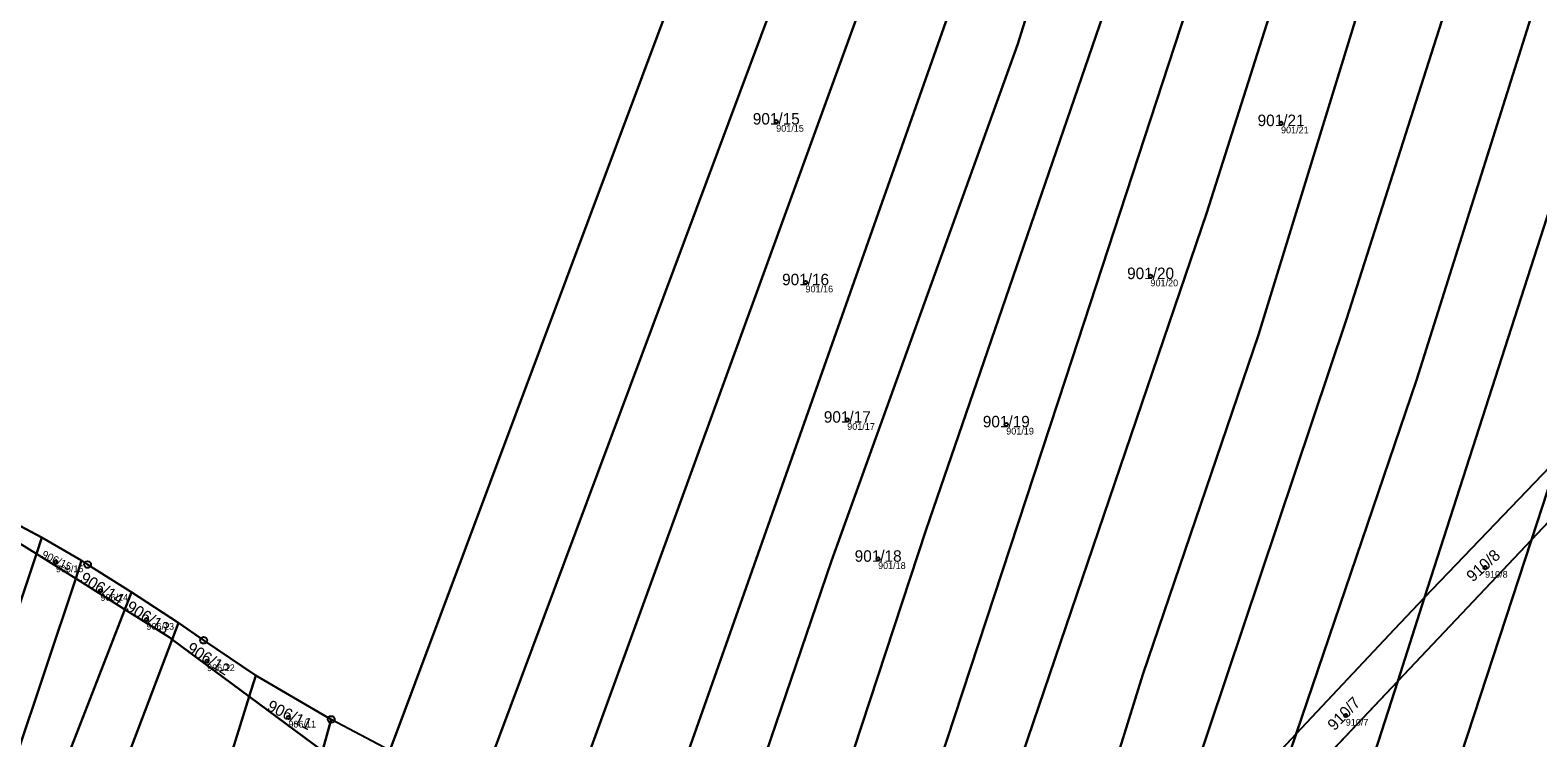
# Model space of a CAD drawing. Extents: x -603967 to -594699, y -1179315 to -1165625.
# Drawn here: x -597028 to -596804.7, y -1171585.8 to -1171481.1 of the extents above; entities that cross this region are included whole.
import ezdxf

# ---------------------------------------------------------------- set-up
doc = ezdxf.new("R2010")
doc.units = 0
for name, color, linetype in [('Definiční body', 7, 'Continuous'), ('Hranice parcel', 7, 'Continuous'), ('Parcelní čísla', 7, 'Continuous'), ('Polygon ku', 7, 'Continuous'), ('Polygon parcely', 7, 'Continuous'), ('Značky bodu BP', 7, 'Continuous')]:
    doc.layers.add(name, color=color, linetype=linetype)

msp = doc.modelspace()

# ---------------------------------------------------------------- linework, layer by layer
at = {"layer": 'Definiční body'}
for centre in [(-596917.48, -1171494.60994), (-596842.71, -1171494.83994), (-596913.14, -1171518.39994), (-596862.04, -1171517.48994), (-596906.96, -1171538.74994), (-596883.41, -1171539.43994), (-596902.39, -1171559.33994), (-597024.17, -1171559.81994), (-596812.49, -1171560.63994), (-597017.55, -1171564.05994), (-597010.75, -1171568.33994), (-597001.77, -1171574.46994), (-596989.73, -1171582.81994), (-596833.12, -1171582.53994)]:
    msp.add_circle(centre, 0.25, dxfattribs=at)
at = {"layer": 'Hranice parcel'}
for p, q in [((-596805.62, -1171556.51), (-596785.27, -1171535)), ((-596821.45, -1171565.08), (-596801.66, -1171544.41)), ((-596805.62, -1171556.51), (-596801.66, -1171544.41)), ((-597036.92, -1171550.53), (-597026.26, -1171556.16)), ((-597026.26, -1171556.16), (-597027.05, -1171558.6)), ((-597026.26, -1171556.16), (-597020.36, -1171559.59)), ((-596832.15, -1171637.54), (-596805.62, -1171556.51)), ((-596825.43, -1171577.45), (-596805.62, -1171556.51)), ((-597027.05, -1171558.6), (-597021.22, -1171562.26)), ((-597020.36, -1171559.59), (-597021.22, -1171562.26)), ((-597020.36, -1171559.59), (-597019.47, -1171560.18)), ((-597019.47, -1171560.18), (-597012.97, -1171564.28)), ((-597021.22, -1171562.26), (-597013.97, -1171566.81)), ((-597012.97, -1171564.28), (-597013.97, -1171566.81)), ((-597012.97, -1171564.28), (-597006.03, -1171568.8)), ((-596825.43, -1171577.45), (-596821.45, -1171565.08)), ((-597006.03, -1171568.8), (-597006.95, -1171571.27)), ((-597006.03, -1171568.8), (-597002.28, -1171571.39)), ((-597006.95, -1171571.27), (-596995.55, -1171579.73)), ((-597002.28, -1171571.39), (-596994.55, -1171576.59)), ((-596994.55, -1171576.59), (-596995.55, -1171579.73)), ((-596994.55, -1171576.59), (-596983.38, -1171583.1)), ((-596844.76, -1171597.88), (-596825.43, -1171577.45)), ((-596844.1, -1171635.5), (-596825.43, -1171577.45)), ((-596995.55, -1171579.73), (-596984.7, -1171587.77)), ((-596983.38, -1171583.1), (-596984.7, -1171587.77)), ((-596974.71, -1171587.69), (-596983.38, -1171583.1)), ((-596860.98, -1171607.1), (-596840.46, -1171585.24)), ((-596844.76, -1171597.88), (-596840.46, -1171585.24))]:
    msp.add_line(p, q, dxfattribs=at)
for points in [[(-596974.71, -1171587.69), (-596922.48, -1171448.18), (-596890.56, -1171349.68)], [(-596961.71, -1171594.26), (-596911.6, -1171460.15), (-596879.22, -1171355.86)], [(-596949.71, -1171600.56), (-596899.35, -1171462.18), (-596867.78, -1171362.1)], [(-596937.3, -1171607.07), (-596889.39, -1171471.38), (-596857.48, -1171367.72)], [(-596927.24, -1171612.34), (-596909.31, -1171559.64), (-596881.76, -1171483.24), (-596847.14, -1171373.36)], [(-596915.51, -1171616.54), (-596895.29, -1171555.01), (-596864.77, -1171466.25), (-596836.06, -1171379.4)], [(-596903.62, -1171620.8), (-596901.66, -1171614.86), (-596874.58, -1171532.57), (-596826.21, -1171384.77)], [(-596893.03, -1171623.61), (-596853.7, -1171508.08), (-596816.22, -1171390.22)], [(-596877.93, -1171623.93), (-596863.18, -1171576.44), (-596846.05, -1171526.19), (-596819.78, -1171440.86), (-596805.99, -1171395.8)], [(-596860.98, -1171607.1), (-596833.03, -1171523.85), (-596794.15, -1171402.25)], [(-596840.46, -1171585.24), (-596822.63, -1171532.86), (-596783.3, -1171408.17)], [(-596821.45, -1171565.08), (-596801.93, -1171504.41), (-596773.62, -1171413.45)], [(-597046.42, -1171547.74), (-597029.5, -1171557.06), (-597027.05, -1171558.6)], [(-597027.05, -1171558.6), (-597047.54, -1171619.8), (-597105.68, -1171847.95), (-597143.39, -1171963.15), (-597164.05, -1172009.85), (-597255.79, -1172188.68)], [(-597021.22, -1171562.26), (-597039.25, -1171615.94), (-597065.62, -1171718.22), (-597100.21, -1171852.04), (-597132.1, -1171959.27), (-597245.04, -1172187.45)], [(-596840.46, -1171585.24), (-596825.89, -1171569.72), (-596821.45, -1171565.08)], [(-597013.97, -1171566.81), (-597028.81, -1171605.03), (-597044.51, -1171658.46), (-597092.29, -1171852.84), (-597128.03, -1171963.41), (-597154.74, -1172024.17), (-597237.43, -1172186.58)], [(-597013.97, -1171566.81), (-597007.41, -1171570.93), (-597006.95, -1171571.27)], [(-597006.95, -1171571.27), (-597024.45, -1171617.41), (-597038.78, -1171665.1), (-597085.56, -1171856.79), (-597102.27, -1171915.64), (-597114.86, -1171955.94)], [(-596995.55, -1171579.73), (-597014.12, -1171639.49), (-597042.48, -1171749.31), (-597091.57, -1171930.04), (-597131.31, -1172062.91), (-597161.2, -1172173.27)]]:
    msp.add_lwpolyline(points, dxfattribs=at)
at = {"layer": 'Polygon ku'}
msp.add_lwpolyline([(-596922.48, -1171448.18), (-596974.71, -1171587.69), (-596983.38, -1171583.1), (-596994.55, -1171576.59), (-597002.28, -1171571.39), (-597006.03, -1171568.8), (-597012.97, -1171564.28), (-597019.47, -1171560.18), (-597020.36, -1171559.59), (-597026.26, -1171556.16), (-597036.92, -1171550.53)], dxfattribs=at)
at = {"layer": 'Polygon parcely'}
for points in [[(-596890.56, -1171349.68), (-596922.48, -1171448.18), (-596974.71, -1171587.69), (-596961.71, -1171594.26), (-596911.6, -1171460.15), (-596879.22, -1171355.86)], [(-596879.22, -1171355.86), (-596911.6, -1171460.15), (-596961.71, -1171594.26), (-596949.71, -1171600.56), (-596899.35, -1171462.18), (-596867.78, -1171362.1)], [(-596937.3, -1171607.07), (-596889.39, -1171471.38), (-596857.48, -1171367.72), (-596867.78, -1171362.1), (-596899.35, -1171462.18), (-596949.71, -1171600.56)], [(-596857.48, -1171367.72), (-596889.39, -1171471.38), (-596937.3, -1171607.07), (-596927.24, -1171612.34), (-596909.31, -1171559.64), (-596881.76, -1171483.24), (-596847.14, -1171373.36)], [(-596915.51, -1171616.54), (-596895.29, -1171555.01), (-596864.77, -1171466.25), (-596836.06, -1171379.4), (-596847.14, -1171373.36), (-596881.76, -1171483.24), (-596909.31, -1171559.64), (-596927.24, -1171612.34)], [(-596874.58, -1171532.57), (-596826.21, -1171384.77), (-596836.06, -1171379.4), (-596864.77, -1171466.25), (-596895.29, -1171555.01), (-596915.51, -1171616.54), (-596903.62, -1171620.8), (-596901.66, -1171614.86)], [(-596853.7, -1171508.08), (-596816.22, -1171390.22), (-596826.21, -1171384.77), (-596874.58, -1171532.57), (-596901.66, -1171614.86), (-596903.62, -1171620.8), (-596900.51, -1171621.92), (-596893.27, -1171623.6), (-596893.03, -1171623.61)], [(-596863.18, -1171576.44), (-596846.05, -1171526.19), (-596819.78, -1171440.86), (-596805.99, -1171395.8), (-596816.22, -1171390.22), (-596853.7, -1171508.08), (-596893.03, -1171623.61), (-596885.97, -1171624.02), (-596878.78, -1171623.88), (-596877.93, -1171623.93)], [(-596875.17, -1171624.11), (-596871.13, -1171617.92), (-596860.98, -1171607.1), (-596833.03, -1171523.85), (-596794.15, -1171402.25), (-596805.99, -1171395.8), (-596819.78, -1171440.86), (-596846.05, -1171526.19), (-596863.18, -1171576.44), (-596877.93, -1171623.93)], [(-596840.46, -1171585.24), (-596822.63, -1171532.86), (-596783.3, -1171408.17), (-596794.15, -1171402.25), (-596833.03, -1171523.85), (-596860.98, -1171607.1)], [(-596821.45, -1171565.08), (-596801.93, -1171504.41), (-596773.62, -1171413.45), (-596783.3, -1171408.17), (-596822.63, -1171532.86), (-596840.46, -1171585.24), (-596825.89, -1171569.72)], [(-596821.45, -1171565.08), (-596801.66, -1171544.41), (-596793, -1171517.97), (-596763.61, -1171418.91), (-596773.62, -1171413.45), (-596801.93, -1171504.41)], [(-596805.62, -1171556.51), (-596785.27, -1171535), (-596781.24, -1171523.09), (-596801.66, -1171544.41)], [(-596820.41, -1171639.54), (-596796.18, -1171567.22), (-596785.27, -1171535), (-596805.62, -1171556.51), (-596832.15, -1171637.54), (-596830.89, -1171637.75), (-596822.5, -1171639.18)], [(-596805.62, -1171556.51), (-596801.66, -1171544.41), (-596821.45, -1171565.08), (-596825.43, -1171577.45)], [(-597126.6, -1171837.53), (-597161.74, -1171948.05), (-597201.49, -1172036.2), (-597284.9, -1172191.66), (-597266.17, -1172189.86), (-597255.79, -1172188.68), (-597164.05, -1172009.85), (-597143.39, -1171963.15), (-597105.68, -1171847.95), (-597047.54, -1171619.8), (-597027.05, -1171558.6), (-597029.5, -1171557.06), (-597046.42, -1171547.74), (-597088.6, -1171690.95)], [(-597046.42, -1171547.74), (-597029.5, -1171557.06), (-597027.05, -1171558.6), (-597026.26, -1171556.16), (-597036.92, -1171550.53), (-597045.88, -1171545.92)], [(-597027.05, -1171558.6), (-597021.22, -1171562.26), (-597020.36, -1171559.59), (-597026.26, -1171556.16)], [(-596832.15, -1171637.54), (-596805.62, -1171556.51), (-596825.43, -1171577.45), (-596844.1, -1171635.5), (-596842.36, -1171635.8), (-596837.06, -1171636.7)], [(-597255.79, -1172188.68), (-597245.04, -1172187.45), (-597132.1, -1171959.27), (-597100.21, -1171852.04), (-597065.62, -1171718.22), (-597039.25, -1171615.94), (-597021.22, -1171562.26), (-597027.05, -1171558.6), (-597047.54, -1171619.8), (-597105.68, -1171847.95), (-597143.39, -1171963.15), (-597164.05, -1172009.85)], [(-597021.22, -1171562.26), (-597013.97, -1171566.81), (-597012.97, -1171564.28), (-597019.47, -1171560.18), (-597020.36, -1171559.59)], [(-597132.1, -1171959.27), (-597245.04, -1172187.45), (-597237.43, -1172186.58), (-597154.74, -1172024.17), (-597128.03, -1171963.41), (-597092.29, -1171852.84), (-597044.51, -1171658.46), (-597028.81, -1171605.03), (-597013.97, -1171566.81), (-597021.22, -1171562.26), (-597039.25, -1171615.94), (-597065.62, -1171718.22), (-597100.21, -1171852.04)], [(-597013.97, -1171566.81), (-597007.41, -1171570.93), (-597006.95, -1171571.27), (-597006.03, -1171568.8), (-597012.97, -1171564.28)], [(-596825.43, -1171577.45), (-596821.45, -1171565.08), (-596825.89, -1171569.72), (-596840.46, -1171585.24), (-596844.76, -1171597.88)], [(-597044.51, -1171658.46), (-597092.29, -1171852.84), (-597128.03, -1171963.41), (-597154.74, -1172024.17), (-597237.43, -1172186.58), (-597228.78, -1172185.59), (-597148.72, -1172028.26), (-597114.86, -1171955.94), (-597102.27, -1171915.64), (-597085.56, -1171856.79), (-597038.78, -1171665.1), (-597024.45, -1171617.41), (-597006.95, -1171571.27), (-597007.41, -1171570.93), (-597013.97, -1171566.81), (-597028.81, -1171605.03)], [(-597006.95, -1171571.27), (-596995.55, -1171579.73), (-596994.55, -1171576.59), (-597002.28, -1171571.39), (-597006.03, -1171568.8)], [(-597149.06, -1172065.37), (-597179.01, -1172177.31), (-597161.2, -1172173.27), (-597131.31, -1172062.91), (-597091.57, -1171930.04), (-597042.48, -1171749.31), (-597014.12, -1171639.49), (-596995.55, -1171579.73), (-597006.95, -1171571.27), (-597024.45, -1171617.41), (-597038.78, -1171665.1), (-597085.56, -1171856.79), (-597102.27, -1171915.64), (-597114.86, -1171955.94)], [(-596995.55, -1171579.73), (-596984.7, -1171587.77), (-596983.38, -1171583.1), (-596994.55, -1171576.59)], [(-596844.1, -1171635.5), (-596825.43, -1171577.45), (-596844.76, -1171597.88), (-596856.82, -1171633.33), (-596855.25, -1171633.6), (-596848.65, -1171634.72)], [(-597154.55, -1172171.76), (-597143.84, -1172168.99), (-597118.29, -1172080.26), (-597104.03, -1172027.15), (-597067.53, -1171903.08), (-597003.18, -1171653.19), (-596984.7, -1171587.77), (-596995.55, -1171579.73), (-597014.12, -1171639.49), (-597042.48, -1171749.31), (-597091.57, -1171930.04), (-597131.31, -1172062.91), (-597161.2, -1172173.27)], [(-596974.71, -1171587.69), (-596983.38, -1171583.1), (-596984.7, -1171587.77), (-596976.41, -1171592.23)], [(-596844.76, -1171597.88), (-596840.46, -1171585.24), (-596860.98, -1171607.1), (-596865.1, -1171619.38)]]:
    msp.add_lwpolyline(points, close=True, dxfattribs=at)
at = {"layer": 'Značky bodu BP'}
for centre, radius in [((-597019.47, -1171560.17988), 0.5), ((-597019.47, -1171560.17988), 0.0303), ((-597002.28, -1171571.38988), 0.5), ((-597002.28, -1171571.38988), 0.0303), ((-596983.38, -1171583.09988), 0.5), ((-596983.38, -1171583.09988), 0.0303)]:
    msp.add_circle(centre, radius, dxfattribs=at)

# ---------------------------------------------------------------- texts
at = {"layer": 'Definiční body'}
for s, p in [('901/15', (-596917.48, -1171496.099)), ('901/21', (-596842.71, -1171496.329)), ('901/16', (-596913.14, -1171519.889)), ('901/20', (-596862.04, -1171518.979)), ('901/17', (-596906.96, -1171540.239)), ('901/19', (-596883.41, -1171540.929)), ('906/15', (-597024.17, -1171561.309)), ('901/18', (-596902.39, -1171560.829)), ('910/8', (-596812.49, -1171562.129)), ('906/14', (-597017.55, -1171565.549)), ('906/13', (-597010.75, -1171569.829)), ('906/12', (-597001.77, -1171575.959)), ('906/11', (-596989.73, -1171584.309)), ('910/7', (-596833.12, -1171584.029))]:
    msp.add_text(s, height=0.999996, dxfattribs=at).set_placement(p)
at = {"layer": 'Parcelní čísla'}
for s, p in [('901/15', (-596920.946, -1171495.035)), ('901/21', (-596846.176, -1171495.265)), ('901/20', (-596865.506, -1171517.915)), ('901/16', (-596916.606, -1171518.825)), ('901/17', (-596910.426, -1171539.175)), ('901/19', (-596886.876, -1171539.865)), ('901/18', (-596905.856, -1171559.765))]:
    msp.add_text(s, height=1.699998, dxfattribs=at).set_placement(p)
for s, height, rotation, p in [('906/15', 1.14, 334, (-597026.384, -1171559.057)), ('910/8', 1.699998, 42, (-596814.313, -1171562.853)), ('906/14', 1.699998, 329, (-597020.74, -1171562.638)), ('906/13', 1.699998, 328, (-597013.914, -1171566.863)), ('906/12', 1.699998, 328, (-597004.934, -1171572.993)), ('906/11', 1.699998, 334, (-596993.031, -1171581.682)), ('910/7', 1.699998, 46, (-596834.784, -1171584.875))]:
    msp.add_text(s, height=height, rotation=rotation, dxfattribs=at).set_placement(p)

doc.saveas('drawing.dxf')
